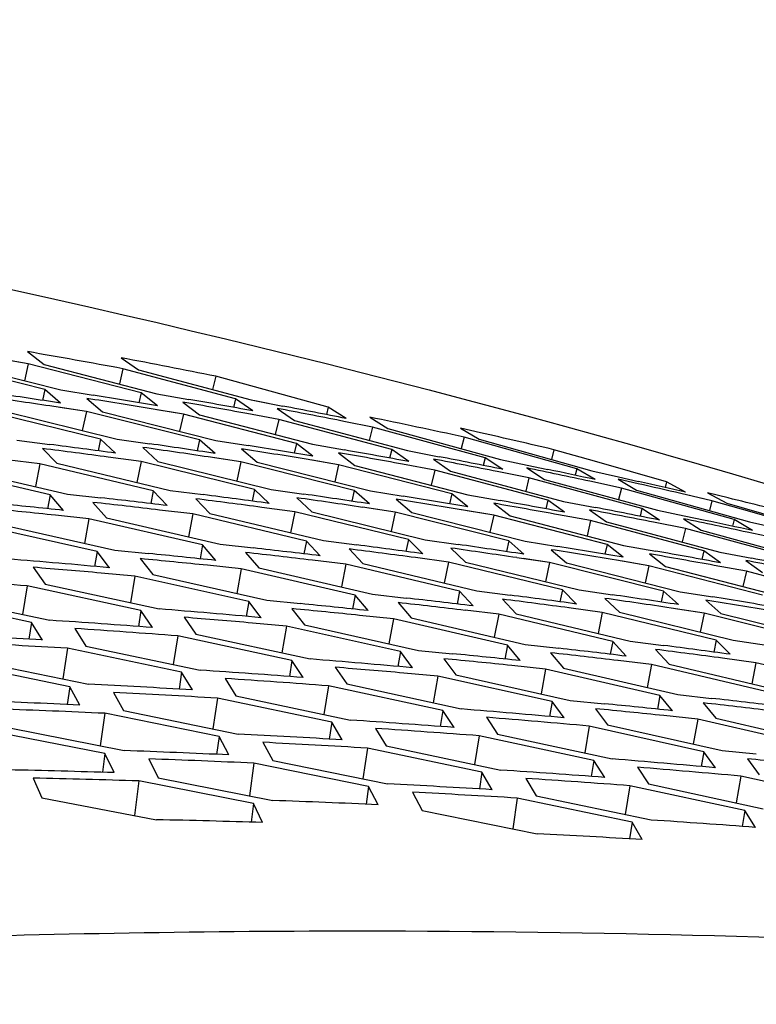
# Model space of a CAD drawing. Header units: millimetres. Extents: x 0 to 420, y 0 to 297.
# Tile 484 of 514: x 358.14 to 359.78, y 250.47 to 252.66. Entities that reach past the tile are written whole.
import ezdxf

# ---------------------------------------------------------------- set-up
doc = ezdxf.new("R2010")
doc.units = ezdxf.units.MM
doc.header["$LTSCALE"] = 23.1
doc.layers.get('0').update_dxf_attribs({"linetype": 'CONTINUOUS'})

msp = doc.modelspace()

# ---------------------------------------------------------------- linework, layer by layer
at = {"color": 3, "linetype": 'Continuous'}
for p, q in [((358.1548, 251.9254), (358.1922, 251.8969)), ((358.1935, 251.8408), (357.9421, 251.9042)), ((357.9781, 251.9036), (358.2295, 251.8399)), ((358.1568, 251.8984), (358.0854, 251.9103)), ((358.1568, 251.8984), (358.0977, 251.9083)), ((358.408, 251.8333), (358.1568, 251.8984)), ((358.1922, 251.8969), (358.4434, 251.8315)), ((358.3633, 251.9117), (358.4023, 251.8847)), ((358.6186, 251.8203), (358.3676, 251.8871)), ((358.4023, 251.8847), (358.6533, 251.8176)), ((358.8251, 251.8019), (358.5743, 251.8704)), ((358.2287, 251.8107), (358.1935, 251.8408)), ((358.2295, 251.8399), (358.3014, 251.8284)), ((358.4448, 251.8047), (358.408, 251.8333)), ((358.4434, 251.8315), (358.5147, 251.8189)), ((358.287, 251.8212), (358.3224, 251.7913)), ((358.5011, 251.8127), (358.5381, 251.7844)), ((358.657, 251.7932), (358.6186, 251.8203)), ((358.6533, 251.8176), (358.7127, 251.8062)), ((358.6614, 251.8161), (358.724, 251.804)), ((358.3178, 251.7306), (358.0658, 251.7924)), ((358.1028, 251.7927), (358.3548, 251.7306)), ((358.2861, 251.792), (358.2138, 251.8028)), ((358.2861, 251.792), (358.2273, 251.8008)), ((358.538, 251.7285), (358.2861, 251.792)), ((358.3224, 251.7913), (358.5743, 251.7276)), ((358.5024, 251.7859), (358.4307, 251.7979)), ((358.5024, 251.7859), (358.4434, 251.7958)), ((358.7541, 251.7207), (358.5024, 251.7859)), ((358.5381, 251.7844), (358.7898, 251.7189)), ((358.7148, 251.7744), (358.6437, 251.7874)), ((358.7113, 251.7988), (358.7498, 251.7719)), ((358.8651, 251.7761), (358.8251, 251.8019)), ((358.9663, 251.7075), (358.7148, 251.7744)), ((358.7498, 251.7719), (359.0013, 251.7047)), ((358.8637, 251.7691), (358.8526, 251.7713)), ((358.9232, 251.7573), (358.8637, 251.7691)), ((358.9174, 251.7794), (358.9575, 251.7539)), ((359.1744, 251.6887), (358.9232, 251.7573)), ((358.9575, 251.7539), (359.2087, 251.685)), ((359.1643, 251.7445), (359.1194, 251.7546)), ((359.1194, 251.7546), (359.1611, 251.7305)), ((358.1315, 251.7281), (358.2048, 251.7186)), ((358.3511, 251.6991), (358.3178, 251.7306)), ((358.3548, 251.7306), (358.4275, 251.7201)), ((358.5728, 251.6984), (358.538, 251.7285)), ((358.5743, 251.7276), (358.6464, 251.716)), ((358.7905, 251.6922), (358.7541, 251.7207)), ((358.7898, 251.7189), (358.8613, 251.7063)), ((359.3785, 251.6645), (359.1275, 251.7348)), ((359.1611, 251.7305), (359.4121, 251.6599)), ((358.1884, 251.7094), (358.2203, 251.6766)), ((358.412, 251.7119), (358.4454, 251.6807)), ((358.6317, 251.7088), (358.6667, 251.6791)), ((358.8475, 251.7001), (358.884, 251.6718)), ((359.0042, 251.6804), (358.9663, 251.7075)), ((359.0013, 251.7047), (359.0607, 251.6933)), ((359.0086, 251.7033), (359.0722, 251.691)), ((359.4181, 251.681), (359.3277, 251.7069)), ((358.1824, 251.6754), (358.1086, 251.6842)), ((358.4351, 251.6152), (358.1824, 251.6754)), ((358.2203, 251.6766), (358.4729, 251.6162)), ((358.4082, 251.6804), (358.335, 251.6903)), ((358.6607, 251.6185), (358.4082, 251.6804)), ((358.4454, 251.6807), (358.6979, 251.6185)), ((358.6301, 251.6797), (358.5575, 251.6907)), ((358.6301, 251.6797), (358.5713, 251.6886)), ((358.8824, 251.6161), (358.6301, 251.6797)), ((358.6667, 251.6791), (358.919, 251.6152)), ((358.8481, 251.6734), (358.776, 251.6854)), ((358.8481, 251.6734), (358.789, 251.6833)), ((359.1002, 251.6082), (358.8481, 251.6734)), ((358.884, 251.6718), (359.1361, 251.6063)), ((359.0621, 251.6616), (358.9906, 251.6746)), ((359.0593, 251.6859), (359.0974, 251.6591)), ((359.2139, 251.663), (359.1744, 251.6887)), ((359.2087, 251.685), (359.2683, 251.6726)), ((359.2683, 251.6726), (359.3142, 251.6629)), ((359.5783, 251.6349), (359.4181, 251.681)), ((358.2056, 251.6062), (357.9528, 251.6647)), ((357.9913, 251.6669), (358.2441, 251.6081)), ((359.314, 251.5946), (359.0621, 251.6616)), ((359.0974, 251.6591), (359.3492, 251.5918)), ((359.2721, 251.6442), (359.2012, 251.6583)), ((359.267, 251.6662), (359.3067, 251.6408)), ((359.4195, 251.6403), (359.3785, 251.6645)), ((359.4121, 251.6599), (359.4718, 251.6464)), ((359.5237, 251.5755), (359.2721, 251.6442)), ((359.3067, 251.6408), (359.5583, 251.5718)), ((359.478, 251.6213), (359.4077, 251.6365)), ((359.515, 251.631), (359.4706, 251.641)), ((359.4706, 251.641), (359.5119, 251.617)), ((359.4718, 251.6464), (359.5163, 251.6363)), ((359.621, 251.612), (359.5783, 251.6349)), ((358.2354, 251.5717), (358.2056, 251.6062)), ((358.2441, 251.6081), (358.3183, 251.5997)), ((358.4663, 251.5823), (358.4351, 251.6152)), ((358.4729, 251.6162), (358.5465, 251.6067)), ((358.6935, 251.5871), (358.6607, 251.6185)), ((358.6979, 251.6185), (358.7709, 251.6079)), ((358.9168, 251.5862), (358.8824, 251.6161)), ((358.919, 251.6152), (358.9915, 251.6036)), ((359.1361, 251.5797), (359.1002, 251.6082)), ((359.1361, 251.6063), (359.208, 251.5936)), ((359.7294, 251.551), (359.478, 251.6213)), ((359.5119, 251.617), (359.7632, 251.5464)), ((359.6797, 251.5931), (359.6101, 251.6093)), ((359.6797, 251.5931), (359.6199, 251.607)), ((359.7157, 251.5994), (359.67, 251.6104)), ((359.67, 251.6104), (359.7129, 251.5878)), ((358.3007, 251.5895), (358.3307, 251.5553)), ((358.5298, 251.5975), (358.5613, 251.5648)), ((358.7551, 251.5998), (358.7881, 251.5686)), ((358.9765, 251.5965), (359.011, 251.5668)), ((359.1939, 251.5875), (359.23, 251.5593)), ((359.3515, 251.5676), (359.314, 251.5946)), ((359.3492, 251.5918), (359.4087, 251.5804)), ((359.7693, 251.5674), (359.6797, 251.5931)), ((359.7129, 251.5878), (359.964, 251.5155)), ((358.5231, 251.5636), (358.4491, 251.5725)), ((358.7762, 251.5034), (358.5231, 251.5636)), ((358.5613, 251.5648), (358.8144, 251.5043)), ((358.7506, 251.5684), (358.6771, 251.5783)), ((359.0035, 251.5065), (358.7506, 251.5684)), ((358.7881, 251.5686), (359.041, 251.5064)), ((358.9741, 251.5675), (358.9012, 251.5785)), ((358.9741, 251.5675), (358.9153, 251.5764)), ((359.2269, 251.5038), (358.9741, 251.5675)), ((359.011, 251.5668), (359.2637, 251.5029)), ((359.1937, 251.5609), (359.1214, 251.573)), ((359.1937, 251.5609), (359.1347, 251.5708)), ((359.4094, 251.5488), (359.3376, 251.5619)), ((359.4072, 251.573), (359.4449, 251.5462)), ((359.4087, 251.5803), (359.4205, 251.5781)), ((359.5628, 251.55), (359.5237, 251.5755)), ((359.5583, 251.5718), (359.6179, 251.5593)), ((359.9308, 251.521), (359.7693, 251.5674)), ((358.0963, 251.5399), (358.3496, 251.4828)), ((358.2919, 251.5531), (358.2173, 251.5609)), ((358.5451, 251.4946), (358.2919, 251.5531)), ((358.3307, 251.5553), (358.5839, 251.4965)), ((359.4463, 251.4956), (359.1937, 251.5609)), ((359.23, 251.5593), (359.4825, 251.4937)), ((359.6617, 251.4817), (359.4094, 251.5488)), ((359.4449, 251.5462), (359.6972, 251.4789)), ((359.6209, 251.5311), (359.5498, 251.5453)), ((359.6166, 251.5529), (359.6558, 251.5276)), ((359.6179, 251.5593), (359.6643, 251.5495)), ((359.77, 251.5268), (359.7294, 251.551)), ((359.7632, 251.5464), (359.823, 251.5329)), ((358.3102, 251.48), (358.0569, 251.5368)), ((359.8731, 251.4623), (359.6209, 251.5311)), ((359.6558, 251.5276), (359.9079, 251.4586)), ((359.8284, 251.5079), (359.7579, 251.5231)), ((358.5839, 251.4965), (358.6584, 251.488)), ((358.8071, 251.4705), (358.7762, 251.5034)), ((358.8144, 251.5043), (358.8883, 251.4948)), ((359.0359, 251.4751), (359.0035, 251.5065)), ((359.041, 251.5064), (359.1144, 251.4958)), ((359.2608, 251.474), (359.2269, 251.5038)), ((359.2637, 251.5029), (359.3365, 251.4912)), ((358.338, 251.444), (358.3102, 251.48)), ((358.3496, 251.4828), (358.4246, 251.4755)), ((358.5744, 251.4601), (358.5451, 251.4946)), ((358.6405, 251.4778), (358.67, 251.4436)), ((358.8713, 251.4857), (358.9023, 251.453)), ((359.0982, 251.4877), (359.1307, 251.4566)), ((359.3212, 251.4841), (359.3553, 251.4545)), ((359.4818, 251.4672), (359.4463, 251.4956)), ((359.4825, 251.4937), (359.5547, 251.4809)), ((359.5402, 251.4749), (359.5759, 251.4468)), ((359.6987, 251.4548), (359.6617, 251.4817)), ((359.6972, 251.4789), (359.7566, 251.4674)), ((358.406, 251.4643), (358.434, 251.4285)), ((358.8639, 251.4518), (358.7895, 251.4607)), ((358.9023, 251.453), (359.1559, 251.3924)), ((359.0929, 251.4564), (359.0191, 251.4664)), ((359.3464, 251.3944), (359.0929, 251.4564)), ((359.1307, 251.4566), (359.3841, 251.3943)), ((359.3181, 251.4553), (359.2449, 251.4663)), ((359.3181, 251.4553), (359.2593, 251.4641)), ((359.5714, 251.3915), (359.3181, 251.4553)), ((359.3553, 251.4545), (359.6085, 251.3905)), ((359.5394, 251.4484), (359.4667, 251.4605)), ((359.5394, 251.4484), (359.4803, 251.4583)), ((359.7552, 251.4601), (359.7924, 251.4334)), ((359.7566, 251.4674), (359.7688, 251.4651)), ((358.1677, 251.4448), (358.1942, 251.4075)), ((358.3943, 251.4254), (358.3188, 251.4321)), ((358.631, 251.4415), (358.556, 251.4493)), ((358.8847, 251.3829), (358.631, 251.4415)), ((358.67, 251.4436), (358.9237, 251.3848)), ((359.1174, 251.3915), (358.8639, 251.4518)), ((359.7924, 251.383), (359.5394, 251.4484)), ((359.5759, 251.4468), (359.8289, 251.381)), ((359.7566, 251.436), (359.6846, 251.4492)), ((360.0094, 251.3689), (359.7566, 251.436)), ((358.6481, 251.3685), (358.3943, 251.4254)), ((358.434, 251.4285), (358.6878, 251.3713)), ((358.4078, 251.3483), (358.1539, 251.4034)), ((358.1942, 251.4075), (358.4481, 251.352)), ((359.1478, 251.3587), (359.1174, 251.3915)), ((359.1559, 251.3924), (359.2301, 251.3828)), ((359.3783, 251.3631), (359.3464, 251.3944)), ((359.3841, 251.3943), (359.4578, 251.3837)), ((359.6048, 251.3617), (359.5714, 251.3915)), ((359.6085, 251.3905), (359.6815, 251.3788)), ((358.1638, 251.3221), (357.9098, 251.3756)), ((357.9507, 251.3806), (358.2047, 251.3269)), ((358.6754, 251.3325), (358.6481, 251.3685)), ((358.6878, 251.3713), (358.7631, 251.3639)), ((358.9135, 251.3485), (358.8847, 251.3829)), ((358.9237, 251.3848), (358.9985, 251.3763)), ((358.9804, 251.3662), (359.0094, 251.332)), ((359.2128, 251.3738), (359.2433, 251.3412)), ((359.4413, 251.3756), (359.4734, 251.3446)), ((359.6659, 251.3718), (359.6996, 251.3422)), ((358.4336, 251.3107), (358.4078, 251.3483)), ((358.7441, 251.3527), (358.7717, 251.317)), ((359.2046, 251.3401), (359.1299, 251.349)), ((359.4353, 251.3444), (359.3612, 251.3544)), ((359.6892, 251.2823), (359.4353, 251.3444)), ((359.4734, 251.3446), (359.7272, 251.2822)), ((359.6622, 251.343), (359.5886, 251.3541)), ((359.6622, 251.343), (359.6033, 251.3519)), ((359.9158, 251.2792), (359.6622, 251.343)), ((358.1882, 251.2829), (358.1638, 251.3221)), ((358.5042, 251.3335), (358.5302, 251.2962)), ((358.7317, 251.314), (358.6559, 251.3207)), ((358.97, 251.3299), (358.8948, 251.3377)), ((359.2242, 251.2713), (358.97, 251.3299)), ((359.0094, 251.332), (359.2635, 251.2731)), ((359.4586, 251.2797), (359.2046, 251.3401)), ((359.2433, 251.3412), (359.4973, 251.2805)), ((359.6996, 251.3422), (359.9532, 251.2782)), ((358.2605, 251.3083), (358.2851, 251.2694)), ((358.986, 251.257), (358.7317, 251.314)), ((358.7717, 251.317), (359.0259, 251.2598)), ((358.744, 251.2369), (358.4896, 251.2921)), ((358.5302, 251.2962), (358.7846, 251.2407)), ((359.4885, 251.2469), (359.4586, 251.2797)), ((359.4973, 251.2805), (359.5718, 251.2709)), ((359.7206, 251.2511), (359.6892, 251.2823)), ((359.7272, 251.2822), (359.8012, 251.2715)), ((358.4983, 251.2109), (358.2439, 251.2644)), ((358.2851, 251.2694), (358.5395, 251.2156)), ((359.0129, 251.2211), (358.986, 251.257)), ((359.0259, 251.2598), (359.1016, 251.2524)), ((359.2526, 251.2369), (359.2242, 251.2713)), ((359.2635, 251.2731), (359.3386, 251.2646)), ((359.5542, 251.2619), (359.5843, 251.2294)), ((358.0363, 251.2367), (358.2908, 251.1847)), ((358.7694, 251.1994), (358.744, 251.2369)), ((359.0823, 251.2412), (359.1094, 251.2056)), ((359.3202, 251.2545), (359.3487, 251.2204)), ((359.5453, 251.2283), (359.4704, 251.2372)), ((359.7777, 251.2324), (359.7033, 251.2424)), ((358.249, 251.1789), (357.9945, 251.2307)), ((358.5222, 251.1717), (358.4983, 251.2109)), ((358.8407, 251.2221), (358.8662, 251.1849)), ((359.3091, 251.2183), (359.2336, 251.2262)), ((359.5637, 251.1596), (359.3091, 251.2183)), ((359.3487, 251.2204), (359.6034, 251.1614)), ((359.7998, 251.1679), (359.5453, 251.2283)), ((359.5843, 251.2294), (359.8388, 251.1687)), ((360.032, 251.1703), (359.7777, 251.2324)), ((358.5953, 251.1971), (358.6194, 251.1582)), ((359.0691, 251.2025), (358.993, 251.2093)), ((359.3238, 251.1456), (359.0691, 251.2025)), ((359.1094, 251.2056), (359.3641, 251.1483)), ((358.2715, 251.1381), (358.249, 251.1789)), ((359.0802, 251.1256), (358.8253, 251.1808)), ((358.8662, 251.1849), (359.1211, 251.1293)), ((358.3464, 251.1661), (358.369, 251.1256)), ((358.8329, 251.0997), (358.5779, 251.1532)), ((358.6194, 251.1582), (358.8743, 251.1044)), ((359.3503, 251.1097), (359.3238, 251.1456)), ((359.3641, 251.1483), (359.44, 251.1409)), ((359.5917, 251.1253), (359.5637, 251.1596)), ((359.6034, 251.1614), (359.6787, 251.1529)), ((358.369, 251.1256), (358.624, 251.0735)), ((359.1051, 251.0881), (359.0802, 251.1256)), ((359.4204, 251.1297), (359.447, 251.0941)), ((359.66, 251.1428), (359.6881, 251.1088)), ((358.5819, 251.0678), (358.3269, 251.1196)), ((359.1771, 251.1108), (359.2022, 251.0735)), ((359.6482, 251.1067), (359.5723, 251.1146)), ((359.9033, 251.048), (359.6482, 251.1067)), ((359.6881, 251.1088), (359.9432, 251.0497)), ((358.3273, 251.0299), (358.0723, 251.08)), ((358.115, 251.087), (358.37, 251.0366)), ((358.8563, 251.0605), (358.8329, 251.0997)), ((358.9301, 251.0859), (358.9537, 251.047)), ((359.6617, 251.0341), (359.4065, 251.0911)), ((359.447, 251.0941), (359.7022, 251.0368)), ((358.6038, 251.027), (358.5819, 251.0678)), ((359.4164, 251.0143), (359.1611, 251.0695)), ((359.2022, 251.0735), (359.4575, 251.018)), ((358.6795, 251.055), (358.7016, 251.0145)), ((359.1674, 250.9885), (358.912, 251.042)), ((358.9537, 251.047), (359.2091, 250.9932)), ((359.7022, 251.0368), (359.7785, 251.0293)), ((358.3478, 250.9874), (358.3273, 251.0299)), ((358.4252, 251.0181), (358.4459, 250.9759)), ((358.7016, 251.0145), (358.9571, 250.9624)), ((359.4409, 250.9768), (359.4164, 251.0143)), ((359.6877, 250.9982), (359.6617, 251.0341)), ((359.7586, 251.0182), (359.7847, 250.9826)), ((358.9147, 250.9567), (358.6592, 251.0085)), ((359.5136, 250.9994), (359.5383, 250.9622)), ((358.1675, 250.9751), (358.1867, 250.9313)), ((358.4459, 250.9759), (358.7014, 250.9256)), ((359.1903, 250.9494), (359.1674, 250.9885)), ((359.2649, 250.9746), (359.2881, 250.9358)), ((359.9996, 250.9226), (359.7439, 250.9796)), ((358.6585, 250.9188), (358.403, 250.9689)), ((358.9362, 250.9159), (358.9147, 250.9567)), ((359.7526, 250.9029), (359.4968, 250.9582)), ((359.5383, 250.9622), (359.794, 250.9066)), ((358.1867, 250.9313), (358.4422, 250.8826)), ((359.0126, 250.9439), (359.0343, 250.9034)), ((359.5019, 250.8773), (359.246, 250.9308)), ((359.2881, 250.9358), (359.5439, 250.882)), ((358.6785, 250.8764), (358.6585, 250.9188)), ((359.0343, 250.9034), (359.2902, 250.8513)), ((359.7766, 250.8655), (359.7526, 250.9029)), ((359.5244, 250.8382), (359.5019, 250.8773))]:
    msp.add_line(p, q, dxfattribs=at)
at = {"color": 7, "linetype": 'Continuous'}
for p, q in [((358.1568, 251.8984), (358.1483, 251.8605)), ((358.3676, 251.8871), (358.3596, 251.8534)), ((358.5743, 251.8704), (358.567, 251.8407)), ((358.1935, 251.8408), (358.1883, 251.8168)), ((358.408, 251.8333), (358.4031, 251.8116)), ((358.6186, 251.8203), (358.614, 251.801)), ((358.2861, 251.792), (358.2771, 251.7498)), ((358.5024, 251.7859), (358.4939, 251.7479)), ((358.8251, 251.8019), (358.8209, 251.7849)), ((358.7148, 251.7744), (358.7069, 251.7405)), ((358.9232, 251.7573), (358.9159, 251.7276)), ((358.3178, 251.7306), (358.3124, 251.7043)), ((358.538, 251.7285), (358.5328, 251.7045)), ((358.7541, 251.7207), (358.7492, 251.6991)), ((359.1275, 251.7348), (359.1209, 251.7092)), ((358.9663, 251.7075), (358.9617, 251.6882)), ((359.3277, 251.7069), (359.3219, 251.6853)), ((358.1824, 251.6754), (358.1727, 251.6248)), ((358.4082, 251.6804), (358.3988, 251.634)), ((358.6301, 251.6797), (358.6211, 251.6375)), ((358.8481, 251.6734), (358.8396, 251.6354)), ((359.1744, 251.6887), (359.1702, 251.6718)), ((359.0621, 251.6616), (359.0541, 251.6277)), ((359.3785, 251.6645), (359.3747, 251.6499)), ((359.2721, 251.6442), (359.2648, 251.6144)), ((359.5783, 251.6349), (359.5751, 251.6227)), ((358.2056, 251.6062), (358.1999, 251.5754)), ((358.4351, 251.6152), (358.4295, 251.5867)), ((358.6607, 251.6185), (358.6553, 251.5922)), ((358.8824, 251.6161), (358.8772, 251.5922)), ((359.1002, 251.6082), (359.0953, 251.5865)), ((359.478, 251.6213), (359.4714, 251.5957)), ((359.314, 251.5946), (359.3094, 251.5753)), ((359.6797, 251.5931), (359.6739, 251.5715)), ((358.5231, 251.5636), (358.5134, 251.5129)), ((358.7506, 251.5684), (358.7411, 251.5219)), ((358.9741, 251.5675), (358.9651, 251.5251)), ((359.5237, 251.5755), (359.5195, 251.5586)), ((358.2919, 251.5531), (358.2819, 251.4981)), ((359.1937, 251.5609), (359.1852, 251.5228)), ((359.4094, 251.5488), (359.4014, 251.5148)), ((359.7294, 251.551), (359.7256, 251.5364)), ((359.6209, 251.5311), (359.6136, 251.5013)), ((358.7762, 251.5034), (358.7707, 251.4748)), ((359.0035, 251.5065), (358.9981, 251.4802)), ((359.2269, 251.5038), (359.2217, 251.4799)), ((358.3102, 251.48), (358.3045, 251.447)), ((358.5451, 251.4946), (358.5395, 251.4638)), ((359.4463, 251.4956), (359.4414, 251.4739)), ((359.6617, 251.4817), (359.6571, 251.4624)), ((359.0929, 251.4564), (359.0835, 251.4098)), ((359.3181, 251.4553), (359.3091, 251.4128)), ((358.631, 251.4415), (358.621, 251.3864)), ((358.8639, 251.4518), (358.8541, 251.401)), ((359.5394, 251.4484), (359.5308, 251.4102)), ((359.7566, 251.436), (359.7486, 251.4019)), ((358.3943, 251.4254), (358.3842, 251.366)), ((358.1539, 251.4034), (358.1437, 251.3398)), ((359.1174, 251.3915), (359.1119, 251.363)), ((359.3464, 251.3944), (359.341, 251.3681)), ((359.5714, 251.3915), (359.5662, 251.3676)), ((358.6481, 251.3685), (358.6424, 251.3355)), ((358.8847, 251.3829), (358.879, 251.3521)), ((358.4078, 251.3483), (358.4021, 251.313)), ((359.4353, 251.3444), (359.4259, 251.2977)), ((359.6622, 251.343), (359.6531, 251.3005)), ((358.1638, 251.3221), (358.1581, 251.2847)), ((358.97, 251.3299), (358.96, 251.2747)), ((359.2046, 251.3401), (359.1948, 251.2891)), ((358.7317, 251.314), (358.7215, 251.2545)), ((358.4896, 251.2921), (358.4794, 251.2284)), ((359.4586, 251.2797), (359.4531, 251.2512)), ((359.6892, 251.2823), (359.6838, 251.2561)), ((358.2439, 251.2644), (358.2337, 251.1964)), ((358.986, 251.257), (358.9802, 251.224)), ((359.2242, 251.2713), (359.2185, 251.2405)), ((358.744, 251.2369), (358.7383, 251.2017)), ((358.4983, 251.2109), (358.4927, 251.1735)), ((359.3091, 251.2183), (359.2991, 251.163)), ((359.5453, 251.2283), (359.5355, 251.1772)), ((359.7777, 251.2324), (359.7682, 251.1855)), ((359.0691, 251.2025), (359.0589, 251.1429)), ((358.249, 251.1789), (358.2435, 251.1393)), ((358.8253, 251.1808), (358.8151, 251.1169)), ((358.5779, 251.1532), (358.5678, 251.085)), ((359.3238, 251.1456), (359.3181, 251.1125)), ((359.5637, 251.1596), (359.5581, 251.1288)), ((359.0802, 251.1256), (359.0745, 251.0904)), ((358.3269, 251.1196), (358.3169, 251.0471)), ((359.6482, 251.1067), (359.6381, 251.0512)), ((358.8329, 251.0997), (358.8272, 251.0623)), ((359.4065, 251.0911), (359.3963, 251.0313)), ((358.5819, 251.0678), (358.5763, 251.0282)), ((359.1611, 251.0695), (359.1509, 251.0055)), ((358.912, 251.042), (358.9018, 250.9737)), ((358.3273, 251.0299), (358.3219, 250.9882)), ((359.4164, 251.0143), (359.4107, 250.979)), ((359.6617, 251.0341), (359.656, 251.0011)), ((358.6592, 251.0085), (358.6492, 250.9359)), ((359.1674, 250.9885), (359.1617, 250.9511)), ((359.7439, 250.9796), (359.7337, 250.9198)), ((358.403, 250.9689), (358.3932, 250.892)), ((358.9147, 250.9567), (358.9091, 250.9171)), ((359.4968, 250.9582), (359.4866, 250.8941)), ((359.246, 250.9308), (359.2358, 250.8624)), ((358.6585, 250.9188), (358.653, 250.8772)), ((359.7526, 250.9029), (359.7469, 250.8677)), ((359.5019, 250.8773), (359.4962, 250.8398))]:
    msp.add_line(p, q, dxfattribs=at)
at = {"color": 3, "linetype": 'Continuous'}
for centre, radius, start, end in [((353.8715, 227.472), 24.8257, 79.56582, 80.06485), ((353.7533, 227.8248), 24.5241, 78.66284, 79.16524), ((354.3925, 226.5839), 25.5168, 81.35333, 81.68166), ((354.2696, 226.9539), 25.1991, 80.46259, 80.79321), ((354.4399, 226.4983), 25.5844, 81.5176, 81.84551), ((354.3164, 226.8699), 25.2652, 80.628, 80.9582), ((354.1957, 227.2331), 24.9539, 79.73225, 80.06472), ((354.1493, 227.3154), 24.8894, 79.56569, 79.89859), ((354.0315, 227.6683), 24.5877, 78.66271, 78.99785), ((354.0775, 227.5876), 24.6506, 78.83039, 79.16511), ((353.9661, 227.9552), 24.3333, 77.75384, 78.25957), ((353.8555, 228.3051), 24.033, 76.83881, 77.23842), ((354.8463, 225.9865), 25.9503, 82.23787, 82.56389), ((354.7205, 226.366), 25.6236, 81.35333, 81.68166), ((354.5977, 226.7371), 25.3049, 80.46259, 80.79321), ((354.8942, 225.8991), 26.0197, 82.40099, 82.72659), ((354.7678, 226.2802), 25.6915, 81.5176, 81.84551), ((354.6445, 226.6529), 25.3712, 80.628, 80.9582), ((354.524, 227.0172), 25.0588, 79.73225, 80.06472), ((354.4776, 227.0996), 24.9941, 79.56569, 79.89859), ((354.4059, 227.3728), 24.7544, 78.83039, 79.16511), ((354.36, 227.4536), 24.6913, 78.66271, 78.99785), ((354.2902, 227.7197), 24.4582, 77.92249, 78.25945), ((354.247, 227.8097), 24.3855, 77.75367, 78.00676), ((354.1796, 228.0713), 24.1563, 77.00859, 77.23986), ((354.1338, 228.1456), 24.0995, 76.83872, 77.09437), ((355.1741, 225.7676), 26.0583, 82.23787, 82.56389), ((355.0484, 226.1481), 25.7305, 81.35333, 81.68166), ((355.4351, 224.9816), 26.7372, 83.98818, 84.30954), ((355.3514, 225.2894), 26.465, 83.27812, 83.60139), ((355.3029, 225.3787), 26.3939, 83.11617, 83.43987), ((355.2219, 225.6799), 26.1279, 82.40099, 82.72659), ((355.0958, 226.0621), 25.7985, 81.5176, 81.84551), ((354.9726, 226.436), 25.4771, 80.628, 80.9582), ((354.9258, 226.5203), 25.4106, 80.46259, 80.79321), ((354.8522, 226.8013), 25.1636, 79.73225, 80.06472), ((354.8059, 226.8839), 25.0987, 79.56569, 79.89859), ((354.0729, 228.4207), 23.8557, 75.91801, 76.31765), ((355.4842, 224.8908), 26.8098, 84.14897, 84.4699), ((354.7344, 227.1579), 24.8582, 78.83039, 79.16511), ((354.6885, 227.2389), 24.7949, 78.66271, 78.99785), ((354.6189, 227.5058), 24.5609, 77.92249, 78.25945), ((354.5757, 227.596), 24.488, 77.75367, 78.00676), ((355.7626, 224.7603), 26.8475, 83.98818, 84.30954), ((355.679, 225.0691), 26.5743, 83.27812, 83.60139), ((355.6305, 225.1585), 26.503, 83.11617, 83.43987), ((355.5497, 225.4607), 26.2361, 82.40099, 82.72659), ((355.5018, 225.5486), 26.1663, 82.23787, 82.56389), ((355.4237, 225.8441), 25.9056, 81.5176, 81.84551), ((355.3764, 225.9303), 25.8373, 81.35333, 81.68166), ((355.3007, 226.219), 25.583, 80.628, 80.9582), ((355.2539, 226.3035), 25.5164, 80.46259, 80.79321), ((355.1805, 226.5853), 25.2685, 79.73225, 80.06472), ((355.1342, 226.6682), 25.2034, 79.56569, 79.89859), ((355.8959, 224.3262), 27.2275, 84.85402, 85.33222), ((355.8117, 224.6692), 26.9203, 84.14897, 84.4699), ((355.0629, 226.943), 24.962, 78.83039, 79.16511), ((355.017, 227.0242), 24.8985, 78.66271, 78.99785), ((355.9481, 224.2614), 27.2739, 85.0135, 85.33209), ((356.0904, 223.8741), 27.6066, 85.71339, 86.18807), ((356.0066, 224.8487), 26.6837, 83.27812, 83.60139), ((355.9582, 224.9384), 26.6122, 83.11617, 83.43987), ((355.8775, 225.2415), 26.3443, 82.40099, 82.72659), ((355.8296, 225.3296), 26.2742, 82.23787, 82.56389), ((355.7516, 225.626), 26.0126, 81.5176, 81.84551), ((355.7044, 225.7124), 25.9442, 81.35333, 81.68166), ((355.6288, 226.002), 25.689, 80.628, 80.9582), ((355.5821, 226.0868), 25.6221, 80.46259, 80.79321), ((356.2233, 224.1036), 27.3392, 84.85402, 85.33222), ((356.1392, 224.4477), 27.0309, 84.14897, 84.4699), ((356.0901, 224.5389), 26.9578, 83.98818, 84.30954), ((356.3631, 223.6875), 27.7007, 85.71339, 86.18807), ((356.2755, 224.0386), 27.3857, 85.0135, 85.33209), ((356.4177, 223.6502), 27.7195, 85.71339, 86.18807), ((356.5071, 223.2638), 28.0695, 86.56641, 87.03756), ((356.5616, 223.2262), 28.0886, 86.56641, 87.03756), ((356.2858, 224.7182), 26.7213, 83.11617, 83.43987), ((356.2052, 225.0223), 26.4524, 82.40099, 82.72659), ((356.1574, 225.1106), 26.3822, 82.23787, 82.56389), ((356.5507, 223.8809), 27.4508, 84.85402, 85.33222), ((356.4667, 224.2261), 27.1415, 84.14897, 84.4699), ((356.4176, 224.3176), 27.0682, 83.98818, 84.30954), ((356.3342, 224.6283), 26.7931, 83.27812, 83.60139), ((356.6904, 223.4636), 27.8136, 85.71339, 86.18807), ((356.6029, 223.8158), 27.4975, 85.0135, 85.33209), ((356.745, 223.4263), 27.8324, 85.71339, 86.18807), ((356.8343, 223.0386), 28.1837, 86.56641, 87.03756), ((356.9824, 222.606), 28.5612, 87.41308, 87.8807), ((356.8888, 223.0011), 28.2028, 86.56641, 87.03756), ((356.6135, 224.4981), 26.8305, 83.11617, 83.43987), ((357.0369, 222.5683), 28.5804, 87.41308, 87.8807), ((356.8781, 223.6582), 27.5625, 84.85402, 85.33222), ((356.7942, 224.0046), 27.252, 84.14897, 84.4699), ((356.7452, 224.0963), 27.1785, 83.98818, 84.30954), ((356.6619, 224.408), 26.9024, 83.27812, 83.60139), ((357.0177, 223.2397), 27.9265, 85.71339, 86.18807), ((356.9326, 223.6211), 27.5811, 84.85402, 85.33222), ((357.0723, 223.2024), 27.9453, 85.71339, 86.18807), ((357.1615, 222.8134), 28.2979, 86.56641, 87.03756), ((357.3095, 222.3796), 28.6766, 87.41308, 87.8807), ((357.216, 222.7759), 28.3169, 86.56641, 87.03756), ((357.3641, 222.3418), 28.6959, 87.41308, 87.8807), ((357.2055, 223.4356), 27.6742, 84.85402, 85.33222), ((357.1217, 223.783), 27.3626, 84.14897, 84.4699), ((357.462, 221.9384), 29.0625, 88.2534, 88.7175), ((357.345, 223.0158), 28.0394, 85.71339, 86.18807), ((357.26, 223.3985), 27.6928, 84.85402, 85.33222), ((357.5166, 221.9004), 29.082, 88.2534, 88.7175), ((357.3996, 222.9785), 28.0582, 85.71339, 86.18807), ((357.4887, 222.5883), 28.4121, 86.56641, 87.03756), ((357.5432, 222.5507), 28.4311, 86.56641, 87.03756), ((357.6367, 222.1531), 28.7921, 87.41308, 87.8807), ((357.7892, 221.7106), 29.1793, 88.2534, 88.7175), ((357.6723, 222.7919), 28.1523, 85.71339, 86.18807), ((357.8159, 222.3631), 28.5263, 86.56641, 87.03756)]:
    msp.add_arc(centre, radius, start, end, dxfattribs=at)
msp.add_open_spline([(353.7004, 252.6648), (354.2839, 252.6302), (356.5213, 252.4352), (358.7402, 251.9794), (360.3215, 251.4699)], degree=3, knots=[0, 0, 0, 0, 0.260275, 1, 1, 1, 1], dxfattribs=at)
at = {"color": 7, "linetype": 'Continuous'}
msp.add_open_spline([(357.7806, 250.6147), (358.1367, 250.6276), (359.5417, 250.6543), (360.9489, 250.5832), (361.9918, 250.4713)], degree=3, knots=[0, 0, 0, 0, 0.253569, 1, 1, 1, 1], dxfattribs=at)

doc.saveas('drawing.dxf')
